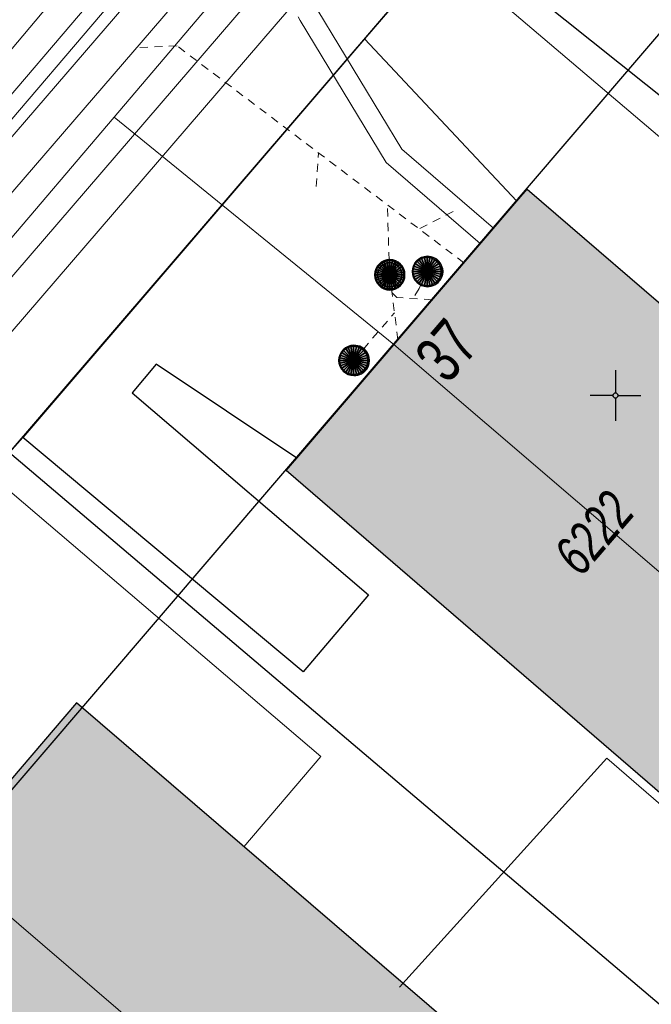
# Model space of a CAD drawing. Header units: metres. Extents: x 2695560 to 2696939, y 1260491 to 1262050.
# Tile 303 of 656: x 2695911 to 2695927, y 1260885 to 1260909. Entities that reach past the tile are written whole.
import ezdxf

# ---------------------------------------------------------------- set-up
doc = ezdxf.new("R2010")
doc.units = ezdxf.units.M
doc.linetypes.add('AUSGEZOGEN', pattern=[0])
doc.linetypes.add('VERDECKT2_S2', pattern=[0.36, 0.2, -0.16])
for name, color, linetype in [('XR$1$AV_Gebäudeflächen (BB)', 7, 'AUSGEZOGEN'), ('XR$1$AV_Haus-Nr.', 7, 'AUSGEZOGEN'), ('XR$1$AV_Koordinatennetzpunkte', 7, 'AUSGEZOGEN'), ('XR$1$AV_Linien (BB)', 7, 'AUSGEZOGEN'), ('XR$1$AV_Versicherung-Nr.', 7, 'AUSGEZOGEN'), ('XR$1$AW_LK_Schachtdeckel', 24, 'AUSGEZOGEN'), ('XR$1$Liegenschaftsgrenzen', 7, 'AUSGEZOGEN'), ('XR$1$PFAW', 255, 'AUSGEZOGEN'), ('XR$1$RP_Abstandslinie', 7, 'AUSGEZOGEN')]:
    doc.layers.add(name, color=color, linetype=linetype)
for name, color, linetype, lineweight in [('XR$2$ABW-Linie-R-ungenau', 4, 'VERDECKT2_S2', 18), ('XR$2$ABW-LinieFlaeche-R-genau', 4, 'AUSGEZOGEN', 18), ('XR$2$ABW-Punkt', 6, 'AUSGEZOGEN', 18), ('XR$2$ELE-Flaeche-oberirdisch', 1, 'AUSGEZOGEN', 18), ('XR$2$ELE-LinieFlaeche-genau', 1, 'AUSGEZOGEN', 18), ('XR$2$KOM-Linie-U-genau', 91, 'AUSGEZOGEN', 18), ('XR$2$WAS-Linie-genau', 5, 'AUSGEZOGEN', 18), ('XR$2$WAS-LinieFlaeche-genau', 5, 'AUSGEZOGEN', 18)]:
    doc.layers.add(name, color=color, linetype=linetype, lineweight=lineweight)
doc.styles.add('ARIAL', font='arial.ttf')

# ---------------------------------------------------------------- blocks, each defined once
blk = doc.blocks.new('COMPLEXOBJECT_1315')
at = {"layer": 'XR$1$Liegenschaftsgrenzen', "color": 7, "linetype": 'AUSGEZOGEN', "transparency": 33554687}
blk.add_line((5900.81, 10880.61), (5914.61, 10869.73), dxfattribs=at)
blk.add_arc((5903.697, 10884.153), 4.57, 139.5274, 230.8297, dxfattribs=at)
blk = doc.blocks.new('BAV2041')
at = {"color": 7, "transparency": 33554687}
for p, q in [((0, 0.5), (0, 0.05)), ((-0.05, 0), (-0.5, 0)), ((0.05, 0), (0.5, 0)), ((0, -0.05), (0, -0.5))]:
    blk.add_line(p, q, dxfattribs=at)
blk.add_circle((0, 0), 0.05, dxfattribs=at)
for start, end in [(90, 270), (270, 90)]:
    blk.add_arc((0, 0), 0.05, start, end, dxfattribs=at)
blk = doc.blocks.new('BAW2090')
at = {"layer": 'XR$1$PFAW', "lineweight": 25, "transparency": 33554687}
blk.add_hatch(color=7, dxfattribs=at).paths.add_polyline_path([(0.5, 0), (0.49, 0.101), (0.459, 0.197), (0.41, 0.286), (0.344, 0.362), (0.264, 0.424), (0.174, 0.469), (0.076, 0.494), (-0.025, 0.499), (-0.125, 0.484), (-0.22, 0.449), (-0.306, 0.395), (-0.379, 0.326), (-0.437, 0.243), (-0.477, 0.15), (-0.497, 0.051), (-0.497, -0.051), (-0.477, -0.15), (-0.437, -0.243), (-0.379, -0.326), (-0.306, -0.395), (-0.22, -0.449), (-0.125, -0.484), (-0.025, -0.499), (0.076, -0.494), (0.174, -0.469), (0.264, -0.424), (0.344, -0.362), (0.41, -0.286), (0.459, -0.197), (0.49, -0.101)])
at = {"lineweight": 25, "transparency": 33554687}
for p, q in [((-0.177, 0.468), (-0.177, -0.468)), ((0.179, 0.467), (0.177, -0.468))]:
    blk.add_line(p, q, dxfattribs=at)
for start, end in [(90, 180), (0, 90), (180, 270), (270, 0)]:
    blk.add_arc((0, 0), 0.5, start, end, dxfattribs=at)
blk = doc.blocks.new('BAW2082')
at = {"layer": 'XR$1$PFAW', "transparency": 33554687}
blk.add_hatch(color=7, dxfattribs=at).paths.add_polyline_path([(0.509, -0.003), (0.499, 0.098), (0.469, 0.194), (0.42, 0.283), (0.354, 0.359), (0.274, 0.421), (0.183, 0.466), (0.085, 0.491), (-0.016, 0.496), (-0.116, 0.481), (-0.211, 0.446), (-0.297, 0.392), (-0.37, 0.323), (-0.428, 0.24), (-0.468, 0.147), (-0.488, 0.047), (-0.488, -0.054), (-0.468, -0.153), (-0.428, -0.246), (-0.37, -0.329), (-0.297, -0.398), (-0.211, -0.452), (-0.116, -0.487), (-0.016, -0.502), (0.085, -0.497), (0.183, -0.472), (0.274, -0.427), (0.354, -0.366), (0.42, -0.289), (0.469, -0.2), (0.499, -0.104)])
at = {"transparency": 33554687}
for start, end in [(91.1948, 268.8052), (268.8052, 91.1948)]:
    blk.add_arc((0.01, 0), 0.5, start, end, dxfattribs=at)
at = {"layer": 'XR$1$PFAW', "transparency": 33554687}
blk.add_circle((0.009, -0.003), 0.5, dxfattribs=at)
blk = doc.blocks.new('ABW-KONTROLLSCHACHT')
at = {"layer": 'XR$2$ABW-Punkt', "linetype": 'AUSGEZOGEN', "lineweight": 25, "transparency": 33554687}
for points in [[(-247, 247, 2500), (0, 0, 2500), (-291, 194, 2500)], [(-247, 247), (0, 0), (-291, 194)], [(-247, 247, 2500), (-247, 247), (-291, 194), (-291, 194, 2500)], [(-194, 291, 2500), (0, 0, 2500), (-247, 247, 2500)], [(-194, 291), (0, 0), (-247, 247)], [(-194, 291, 2500), (-194, 291), (-247, 247), (-247, 247, 2500)], [(-134, 323, 2500), (0, 0, 2500), (-194, 291, 2500)], [(-134, 323), (0, 0), (-194, 291)], [(-134, 323, 2500), (-134, 323), (-194, 291), (-194, 291, 2500)], [(-68, 343, 2500), (0, 0, 2500), (-134, 323, 2500)], [(-68, 343), (0, 0), (-134, 323)], [(-68, 343, 2500), (-68, 343), (-134, 323), (-134, 323, 2500)], [(0, 350, 2500), (0, 0, 2500), (-68, 343, 2500)], [(0, 350), (0, 0), (-68, 343)], [(0, 350, 2500), (0, 350), (-68, 343), (-68, 343, 2500)], [(68, 343, 2500), (0, 0, 2500), (0, 350, 2500)], [(68, 343), (0, 0), (0, 350)], [(68, 343, 2500), (68, 343), (0, 350), (0, 350, 2500)], [(134, 323, 2500), (0, 0, 2500), (68, 343, 2500)], [(134, 323), (0, 0), (68, 343)], [(194, 291, 2500), (0, 0, 2500), (134, 323, 2500)], [(194, 291), (0, 0), (134, 323)], [(247, 247, 2500), (0, 0, 2500), (194, 291, 2500)], [(247, 247), (0, 0), (194, 291)], [(291, 194, 2500), (0, 0, 2500), (247, 247, 2500)], [(291, 194), (0, 0), (247, 247)], [(134, 323, 2500), (134, 323), (68, 343), (68, 343, 2500)], [(194, 291, 2500), (194, 291), (134, 323), (134, 323, 2500)], [(247, 247, 2500), (247, 247), (194, 291), (194, 291, 2500)], [(291, 194, 2500), (291, 194), (247, 247), (247, 247, 2500)], [(-343, 68, 2500), (0, 0, 2500), (-350, 0, 2500)], [(-343, 68), (0, 0), (-350, 0)], [(-343, 68, 2500), (-343, 68), (-350, 0), (-350, 0, 2500)], [(-350, 0, 2500), (0, 0, 2500), (-343, -68, 2500)], [(-350, 0), (0, 0), (-343, -68)], [(-323, 134, 2500), (0, 0, 2500), (-343, 68, 2500)], [(-323, 134), (0, 0), (-343, 68)], [(-323, 134, 2500), (-323, 134), (-343, 68), (-343, 68, 2500)], [(-343, -68, 2500), (0, 0, 2500), (-323, -134, 2500)], [(-343, -68), (0, 0), (-323, -134)], [(-291, 194, 2500), (0, 0, 2500), (-323, 134, 2500)], [(-291, 194), (0, 0), (-323, 134)], [(-291, 194, 2500), (-291, 194), (-323, 134), (-323, 134, 2500)], [(-323, -134, 2500), (0, 0, 2500), (-291, -194, 2500)], [(-323, -134), (0, 0), (-291, -194)], [(-291, -194, 2500), (0, 0, 2500), (-247, -247, 2500)], [(-291, -194), (0, 0), (-247, -247)], [(-247, -247, 2500), (0, 0, 2500), (-194, -291, 2500)], [(-247, -247), (0, 0), (-194, -291)], [(-194, -291, 2500), (0, 0, 2500), (-134, -323, 2500)], [(-194, -291), (0, 0), (-134, -323)], [(-134, -323, 2500), (0, 0, 2500), (-68, -343, 2500)], [(-134, -323), (0, 0), (-68, -343)], [(-68, -343, 2500), (0, 0, 2500), (0, -350, 2500)], [(-68, -343), (0, 0), (0, -350)], [(323, 134, 2500), (0, 0, 2500), (291, 194, 2500)], [(323, 134), (0, 0), (291, 194)], [(343, 68, 2500), (0, 0, 2500), (323, 134, 2500)], [(343, 68), (0, 0), (323, 134)], [(350, 0, 2500), (0, 0, 2500), (343, 68, 2500)], [(350, 0), (0, 0), (343, 68)], [(0, -350, 2500), (0, 0, 2500), (68, -343, 2500)], [(68, -343, 2500), (0, 0, 2500), (134, -323, 2500)], [(134, -323, 2500), (0, 0, 2500), (194, -291, 2500)], [(194, -291, 2500), (0, 0, 2500), (247, -247, 2500)], [(247, -247, 2500), (0, 0, 2500), (291, -194, 2500)], [(291, -194, 2500), (0, 0, 2500), (323, -134, 2500)], [(323, -134, 2500), (0, 0, 2500), (343, -68, 2500)], [(343, -68, 2500), (0, 0, 2500), (350, 0, 2500)], [(0, -350), (0, 0), (68, -343)], [(68, -343), (0, 0), (134, -323)], [(134, -323), (0, 0), (194, -291)], [(194, -291), (0, 0), (247, -247)], [(247, -247), (0, 0), (291, -194)], [(291, -194), (0, 0), (323, -134)], [(323, -134), (0, 0), (343, -68)], [(343, -68), (0, 0), (350, 0)], [(323, 134, 2500), (323, 134), (291, 194), (291, 194, 2500)], [(343, 68, 2500), (343, 68), (323, 134), (323, 134, 2500)], [(350, 0, 2500), (350, 0), (343, 68), (343, 68, 2500)], [(-350, 0, 2500), (-350, 0), (-343, -68), (-343, -68, 2500)], [(-343, -68, 2500), (-343, -68), (-323, -134), (-323, -134, 2500)], [(-323, -134, 2500), (-323, -134), (-291, -194), (-291, -194, 2500)], [(-291, -194, 2500), (-291, -194), (-247, -247), (-247, -247, 2500)], [(247, -247, 2500), (247, -247), (291, -194), (291, -194, 2500)], [(291, -194, 2500), (291, -194), (323, -134), (323, -134, 2500)], [(323, -134, 2500), (323, -134), (343, -68), (343, -68, 2500)], [(343, -68, 2500), (343, -68), (350, 0), (350, 0, 2500)], [(-247, -247, 2500), (-247, -247), (-194, -291), (-194, -291, 2500)], [(-194, -291, 2500), (-194, -291), (-134, -323), (-134, -323, 2500)], [(-134, -323, 2500), (-134, -323), (-68, -343), (-68, -343, 2500)], [(-68, -343, 2500), (-68, -343), (0, -350), (0, -350, 2500)], [(0, -350, 2500), (0, -350), (68, -343), (68, -343, 2500)], [(68, -343, 2500), (68, -343), (134, -323), (134, -323, 2500)], [(134, -323, 2500), (134, -323), (194, -291), (194, -291, 2500)], [(194, -291, 2500), (194, -291), (247, -247), (247, -247, 2500)]]:
    blk.add_3dface(points, dxfattribs=at)
blk = doc.blocks.new('ABW-OELABSCHEIDER')
at = {"layer": 'XR$2$ABW-Punkt', "linetype": 'AUSGEZOGEN', "lineweight": 25, "transparency": 33554687}
for p, q in [((-100, 283, 2500), (-100, -283, 2500)), ((100, 283, 2500), (100, -283, 2500))]:
    blk.add_line(p, q, dxfattribs=at)
for points in [[(-167, 249, 2500), (0, 0, 2500), (-212, 212, 2500)], [(-167, 249), (0, 0), (-212, 212)], [(-167, 249, 2500), (-167, 249), (-212, 212), (-212, 212, 2500)], [(-115, 277, 2500), (0, 0, 2500), (-167, 249, 2500)], [(-115, 277), (0, 0), (-167, 249)], [(-115, 277, 2500), (-115, 277), (-167, 249), (-167, 249, 2500)], [(-59, 294, 2500), (0, 0, 2500), (-115, 277, 2500)], [(-59, 294), (0, 0), (-115, 277)], [(-59, 294, 2500), (-59, 294), (-115, 277), (-115, 277, 2500)], [(0, 300, 2500), (0, 0, 2500), (-59, 294, 2500)], [(0, 300), (0, 0), (-59, 294)], [(0, 300, 2500), (0, 300), (-59, 294), (-59, 294, 2500)], [(59, 294, 2500), (0, 0, 2500), (0, 300, 2500)], [(59, 294), (0, 0), (0, 300)], [(59, 294, 2500), (59, 294), (0, 300), (0, 300, 2500)], [(115, 277, 2500), (0, 0, 2500), (59, 294, 2500)], [(115, 277), (0, 0), (59, 294)], [(167, 249, 2500), (0, 0, 2500), (115, 277, 2500)], [(167, 249), (0, 0), (115, 277)], [(212, 212, 2500), (0, 0, 2500), (167, 249, 2500)], [(212, 212), (0, 0), (167, 249)], [(115, 277, 2500), (115, 277), (59, 294), (59, 294, 2500)], [(167, 249, 2500), (167, 249), (115, 277), (115, 277, 2500)], [(212, 212, 2500), (212, 212), (167, 249), (167, 249, 2500)], [(-294, 59, 2500), (0, 0, 2500), (-300, 0, 2500)], [(-294, 59), (0, 0), (-300, 0)], [(-294, 59, 2500), (-294, 59), (-300, 0), (-300, 0, 2500)], [(-277, 115, 2500), (0, 0, 2500), (-294, 59, 2500)], [(-277, 115), (0, 0), (-294, 59)], [(-277, 115, 2500), (-277, 115), (-294, 59), (-294, 59, 2500)], [(-249, 167, 2500), (0, 0, 2500), (-277, 115, 2500)], [(-249, 167), (0, 0), (-277, 115)], [(-249, 167, 2500), (-249, 167), (-277, 115), (-277, 115, 2500)], [(-212, 212, 2500), (0, 0, 2500), (-249, 167, 2500)], [(-212, 212), (0, 0), (-249, 167)], [(-212, 212, 2500), (-212, 212), (-249, 167), (-249, 167, 2500)], [(249, 167, 2500), (0, 0, 2500), (212, 212, 2500)], [(249, 167), (0, 0), (212, 212)], [(277, 115, 2500), (0, 0, 2500), (249, 167, 2500)], [(277, 115), (0, 0), (249, 167)], [(294, 59, 2500), (0, 0, 2500), (277, 115, 2500)], [(294, 59), (0, 0), (277, 115)], [(300, 0, 2500), (0, 0, 2500), (294, 59, 2500)], [(300, 0), (0, 0), (294, 59)], [(249, 167, 2500), (249, 167), (212, 212), (212, 212, 2500)], [(277, 115, 2500), (277, 115), (249, 167), (249, 167, 2500)], [(294, 59, 2500), (294, 59), (277, 115), (277, 115, 2500)], [(300, 0, 2500), (300, 0), (294, 59), (294, 59, 2500)], [(-300, 0, 2500), (0, 0, 2500), (-294, -59, 2500)], [(-300, 0), (0, 0), (-294, -59)], [(-300, 0, 2500), (-300, 0), (-294, -59), (-294, -59, 2500)], [(-294, -59, 2500), (0, 0, 2500), (-277, -115, 2500)], [(-294, -59), (0, 0), (-277, -115)], [(-294, -59, 2500), (-294, -59), (-277, -115), (-277, -115, 2500)], [(-277, -115, 2500), (0, 0, 2500), (-249, -167, 2500)], [(-277, -115), (0, 0), (-249, -167)], [(-277, -115, 2500), (-277, -115), (-249, -167), (-249, -167, 2500)], [(-249, -167, 2500), (0, 0, 2500), (-212, -212, 2500)], [(-249, -167), (0, 0), (-212, -212)], [(-249, -167, 2500), (-249, -167), (-212, -212), (-212, -212, 2500)], [(-212, -212, 2500), (0, 0, 2500), (-167, -249, 2500)], [(-212, -212), (0, 0), (-167, -249)], [(-212, -212, 2500), (-212, -212), (-167, -249), (-167, -249, 2500)], [(-167, -249, 2500), (0, 0, 2500), (-115, -277, 2500)], [(-167, -249), (0, 0), (-115, -277)], [(-115, -277, 2500), (0, 0, 2500), (-59, -294, 2500)], [(-115, -277), (0, 0), (-59, -294)], [(-59, -294, 2500), (0, 0, 2500), (0, -300, 2500)], [(-59, -294), (0, 0), (0, -300)], [(0, -300, 2500), (0, 0, 2500), (59, -294, 2500)], [(59, -294, 2500), (0, 0, 2500), (115, -277, 2500)], [(115, -277, 2500), (0, 0, 2500), (167, -249, 2500)], [(167, -249, 2500), (0, 0, 2500), (212, -212, 2500)], [(212, -212, 2500), (0, 0, 2500), (249, -167, 2500)], [(249, -167, 2500), (0, 0, 2500), (277, -115, 2500)], [(277, -115, 2500), (0, 0, 2500), (294, -59, 2500)], [(294, -59, 2500), (0, 0, 2500), (300, 0, 2500)], [(0, -300), (0, 0), (59, -294)], [(59, -294), (0, 0), (115, -277)], [(115, -277), (0, 0), (167, -249)], [(167, -249), (0, 0), (212, -212)], [(212, -212), (0, 0), (249, -167)], [(249, -167), (0, 0), (277, -115)], [(277, -115), (0, 0), (294, -59)], [(294, -59), (0, 0), (300, 0)], [(167, -249, 2500), (167, -249), (212, -212), (212, -212, 2500)], [(212, -212, 2500), (212, -212), (249, -167), (249, -167, 2500)], [(249, -167, 2500), (249, -167), (277, -115), (277, -115, 2500)], [(277, -115, 2500), (277, -115), (294, -59), (294, -59, 2500)], [(294, -59, 2500), (294, -59), (300, 0), (300, 0, 2500)], [(-167, -249, 2500), (-167, -249), (-115, -277), (-115, -277, 2500)], [(-115, -277, 2500), (-115, -277), (-59, -294), (-59, -294, 2500)], [(-59, -294, 2500), (-59, -294), (0, -300), (0, -300, 2500)], [(0, -300, 2500), (0, -300), (59, -294), (59, -294, 2500)], [(59, -294, 2500), (59, -294), (115, -277), (115, -277, 2500)], [(115, -277, 2500), (115, -277), (167, -249), (167, -249, 2500)]]:
    blk.add_3dface(points, dxfattribs=at)
blk = doc.blocks.new('ABW-DECKEL')
at = {"layer": 'XR$2$ABW-Punkt', "linetype": 'AUSGEZOGEN', "lineweight": 25, "transparency": 33554687}
for points in [[(-247, 247, 2500), (0, 0, 2500), (-291, 194, 2500)], [(-247, 247), (0, 0), (-291, 194)], [(-247, 247, 2500), (-247, 247), (-291, 194), (-291, 194, 2500)], [(-194, 291, 2500), (0, 0, 2500), (-247, 247, 2500)], [(-194, 291), (0, 0), (-247, 247)], [(-194, 291, 2500), (-194, 291), (-247, 247), (-247, 247, 2500)], [(-134, 323, 2500), (0, 0, 2500), (-194, 291, 2500)], [(-134, 323), (0, 0), (-194, 291)], [(-134, 323, 2500), (-134, 323), (-194, 291), (-194, 291, 2500)], [(-68, 343, 2500), (0, 0, 2500), (-134, 323, 2500)], [(-68, 343), (0, 0), (-134, 323)], [(-68, 343, 2500), (-68, 343), (-134, 323), (-134, 323, 2500)], [(0, 350, 2500), (0, 0, 2500), (-68, 343, 2500)], [(0, 350), (0, 0), (-68, 343)], [(0, 350, 2500), (0, 350), (-68, 343), (-68, 343, 2500)], [(68, 343, 2500), (0, 0, 2500), (0, 350, 2500)], [(68, 343), (0, 0), (0, 350)], [(68, 343, 2500), (68, 343), (0, 350), (0, 350, 2500)], [(134, 323, 2500), (0, 0, 2500), (68, 343, 2500)], [(134, 323), (0, 0), (68, 343)], [(194, 291, 2500), (0, 0, 2500), (134, 323, 2500)], [(194, 291), (0, 0), (134, 323)], [(247, 247, 2500), (0, 0, 2500), (194, 291, 2500)], [(247, 247), (0, 0), (194, 291)], [(291, 194, 2500), (0, 0, 2500), (247, 247, 2500)], [(291, 194), (0, 0), (247, 247)], [(134, 323, 2500), (134, 323), (68, 343), (68, 343, 2500)], [(194, 291, 2500), (194, 291), (134, 323), (134, 323, 2500)], [(247, 247, 2500), (247, 247), (194, 291), (194, 291, 2500)], [(291, 194, 2500), (291, 194), (247, 247), (247, 247, 2500)], [(-343, 68, 2500), (0, 0, 2500), (-350, 0, 2500)], [(-343, 68), (0, 0), (-350, 0)], [(-343, 68, 2500), (-343, 68), (-350, 0), (-350, 0, 2500)], [(-350, 0, 2500), (0, 0, 2500), (-343, -68, 2500)], [(-350, 0), (0, 0), (-343, -68)], [(-323, 134, 2500), (0, 0, 2500), (-343, 68, 2500)], [(-323, 134), (0, 0), (-343, 68)], [(-323, 134, 2500), (-323, 134), (-343, 68), (-343, 68, 2500)], [(-343, -68, 2500), (0, 0, 2500), (-323, -134, 2500)], [(-343, -68), (0, 0), (-323, -134)], [(-291, 194, 2500), (0, 0, 2500), (-323, 134, 2500)], [(-291, 194), (0, 0), (-323, 134)], [(-291, 194, 2500), (-291, 194), (-323, 134), (-323, 134, 2500)], [(-323, -134, 2500), (0, 0, 2500), (-291, -194, 2500)], [(-323, -134), (0, 0), (-291, -194)], [(-291, -194, 2500), (0, 0, 2500), (-247, -247, 2500)], [(-291, -194), (0, 0), (-247, -247)], [(-247, -247, 2500), (0, 0, 2500), (-194, -291, 2500)], [(-247, -247), (0, 0), (-194, -291)], [(-194, -291, 2500), (0, 0, 2500), (-134, -323, 2500)], [(-194, -291), (0, 0), (-134, -323)], [(-134, -323, 2500), (0, 0, 2500), (-68, -343, 2500)], [(-134, -323), (0, 0), (-68, -343)], [(-68, -343, 2500), (0, 0, 2500), (0, -350, 2500)], [(-68, -343), (0, 0), (0, -350)], [(323, 134, 2500), (0, 0, 2500), (291, 194, 2500)], [(323, 134), (0, 0), (291, 194)], [(343, 68, 2500), (0, 0, 2500), (323, 134, 2500)], [(343, 68), (0, 0), (323, 134)], [(350, 0, 2500), (0, 0, 2500), (343, 68, 2500)], [(350, 0), (0, 0), (343, 68)], [(0, -350, 2500), (0, 0, 2500), (68, -343, 2500)], [(68, -343, 2500), (0, 0, 2500), (134, -323, 2500)], [(134, -323, 2500), (0, 0, 2500), (194, -291, 2500)], [(194, -291, 2500), (0, 0, 2500), (247, -247, 2500)], [(247, -247, 2500), (0, 0, 2500), (291, -194, 2500)], [(291, -194, 2500), (0, 0, 2500), (323, -134, 2500)], [(323, -134, 2500), (0, 0, 2500), (343, -68, 2500)], [(343, -68, 2500), (0, 0, 2500), (350, 0, 2500)], [(0, -350), (0, 0), (68, -343)], [(68, -343), (0, 0), (134, -323)], [(134, -323), (0, 0), (194, -291)], [(194, -291), (0, 0), (247, -247)], [(247, -247), (0, 0), (291, -194)], [(291, -194), (0, 0), (323, -134)], [(323, -134), (0, 0), (343, -68)], [(343, -68), (0, 0), (350, 0)], [(323, 134, 2500), (323, 134), (291, 194), (291, 194, 2500)], [(343, 68, 2500), (343, 68), (323, 134), (323, 134, 2500)], [(350, 0, 2500), (350, 0), (343, 68), (343, 68, 2500)], [(-350, 0, 2500), (-350, 0), (-343, -68), (-343, -68, 2500)], [(-343, -68, 2500), (-343, -68), (-323, -134), (-323, -134, 2500)], [(-323, -134, 2500), (-323, -134), (-291, -194), (-291, -194, 2500)], [(-291, -194, 2500), (-291, -194), (-247, -247), (-247, -247, 2500)], [(247, -247, 2500), (247, -247), (291, -194), (291, -194, 2500)], [(291, -194, 2500), (291, -194), (323, -134), (323, -134, 2500)], [(323, -134, 2500), (323, -134), (343, -68), (343, -68, 2500)], [(343, -68, 2500), (343, -68), (350, 0), (350, 0, 2500)], [(-247, -247, 2500), (-247, -247), (-194, -291), (-194, -291, 2500)], [(-194, -291, 2500), (-194, -291), (-134, -323), (-134, -323, 2500)], [(-134, -323, 2500), (-134, -323), (-68, -343), (-68, -343, 2500)], [(-68, -343, 2500), (-68, -343), (0, -350), (0, -350, 2500)], [(0, -350, 2500), (0, -350), (68, -343), (68, -343, 2500)], [(68, -343, 2500), (68, -343), (134, -323), (134, -323, 2500)], [(134, -323, 2500), (134, -323), (194, -291), (194, -291, 2500)], [(194, -291, 2500), (194, -291), (247, -247), (247, -247, 2500)]]:
    blk.add_3dface(points, dxfattribs=at)

msp = doc.modelspace()

# ---------------------------------------------------------------- hatches: boundary and pattern name
at = {"layer": 'XR$1$AV_Gebäudeflächen (BB)', "true_color": 0xd2d2d2, "transparency": 33554687}
for points in [[(2695923.534, 1260904.612), (2695918.095, 1260898.261), (2695917.835, 1260897.957), (2695927.836, 1260889.336), (2695933.825, 1260896.284), (2695930.069, 1260899.523), (2695930.101, 1260899.56), (2695930.018, 1260899.633), (2695929.338, 1260898.844), (2695927.551, 1260900.385), (2695928.216, 1260901.157), (2695928.125, 1260901.235), (2695928.092, 1260901.198), (2695923.788, 1260904.908)], [(2695905.879, 1260884.109), (2695915.667, 1260875.74), (2695915.768, 1260875.858), (2695922.533, 1260883.739), (2695912.653, 1260892.219), (2695905.784, 1260884.19)]]:
    msp.add_hatch(color=254, dxfattribs=at).paths.add_polyline_path(points)

# ---------------------------------------------------------------- linework, layer by layer
at = {"layer": 'XR$1$AV_Linien (BB)', "color": 7, "linetype": 'AUSGEZOGEN', "transparency": 33554687}
for p, q in [((2695919.768, 1260908.615), (2695911.324, 1260898.777)), ((2695923.534, 1260904.612), (2695919.768, 1260908.615)), ((2695918.095, 1260898.261), (2695923.534, 1260904.612))]:
    msp.add_line(p, q, dxfattribs=at)
for points in [[(2695929.523, 1260920.01), (2695922.03, 1260911.25), (2695919.768, 1260908.615)], [(2695923.534, 1260904.612), (2695923.788, 1260904.908), (2695928.092, 1260901.198), (2695928.125, 1260901.235), (2695928.216, 1260901.157), (2695927.551, 1260900.385), (2695929.338, 1260898.844), (2695930.018, 1260899.633), (2695930.101, 1260899.56), (2695930.069, 1260899.523), (2695933.825, 1260896.284), (2695927.836, 1260889.336), (2695917.835, 1260897.957), (2695918.095, 1260898.261)], [(2695918.095, 1260898.261), (2695914.623, 1260900.587), (2695914.029, 1260899.879), (2695919.867, 1260894.889), (2695918.257, 1260892.989), (2695911.324, 1260898.777)], [(2695911.324, 1260898.777), (2695911, 1260898.4), (2695901.19, 1260886.93)], [(2695915.768, 1260875.858), (2695922.533, 1260883.739), (2695912.653, 1260892.219), (2695905.784, 1260884.19), (2695905.879, 1260884.109)]]:
    msp.add_lwpolyline(points, dxfattribs=at)
at = {"layer": 'XR$1$Liegenschaftsgrenzen', "color": 7, "linetype": 'AUSGEZOGEN', "transparency": 33554687}
for p, q in [((2695911, 1260898.4), (2695922.03, 1260911.25)), ((2695922.03, 1260911.25), (2695940.14, 1260896.74)), ((2695911, 1260898.4), (2695927.38, 1260884.51))]:
    msp.add_line(p, q, dxfattribs=at)
at = {"layer": 'XR$1$RP_Abstandslinie', "color": 7, "linetype": 'AUSGEZOGEN', "transparency": 33554687}
msp.add_lwpolyline([(2696026.2, 1260867.73), (2695998.35, 1260890.53), (2695947.27, 1260932.35), (2695926.54, 1260908.15), (2695905.69, 1260883.84), (2695959.93, 1260841.13), (2695986.64, 1260820.1), (2696016.64, 1260796.49), (2696054.39, 1260844.66), (2696026.2, 1260867.73)], close=True, dxfattribs=at)
at = {"layer": 'XR$2$ABW-Linie-R-ungenau', "linetype": 'VERDECKT2_S2', "transparency": 33554687}
for p, q in [((2695918.575, 1260904.971), (2695918.635, 1260905.797)), ((2695920.389, 1260902.79), (2695920.332, 1260904.536)), ((2695921.959, 1260904.354), (2695921.124, 1260903.929)), ((2695920.596, 1260901.186), (2695920.389, 1260902.79)), ((2695919.5, 1260900.676), (2695920.51, 1260901.854))]:
    msp.add_line(p, q, dxfattribs=at)
for points in [[(2695922.225, 1260903.089), (2695915.137, 1260908.441), (2695914.135, 1260908.399)], [(2695921.315, 1260902.872), (2695921.116, 1260902.451), (2695920.961, 1260902.203)], [(2695921.441, 1260902.174), (2695920.569, 1260902.227), (2695920.445, 1260902.357)]]:
    msp.add_lwpolyline(points, dxfattribs=at)
at = {"layer": 'XR$2$ABW-LinieFlaeche-R-genau', "linetype": 'AUSGEZOGEN', "transparency": 33554687}
for points in [[(2695902.865, 1260896.704), (2695939.704, 1260939.44)], [(2695940.386, 1260938.852), (2695903.551, 1260896.12)]]:
    msp.add_lwpolyline(points, dxfattribs=at)
at = {"layer": 'XR$2$ELE-Flaeche-oberirdisch', "transparency": 33554687}
for points in [[(2695927.546, 1260921.96), (2695923.193, 1260916.864), (2695922.784, 1260916.389), (2695918.084, 1260910.91), (2695916.922, 1260909.556), (2695899.82, 1260889.698), (2695899.083, 1260888.849), (2695898.37, 1260888.028), (2695896.558, 1260885.941), (2695893.415, 1260882.232)], [(2695894.087, 1260881.664), (2695897.226, 1260885.369), (2695899.034, 1260887.45), (2695899.747, 1260888.273), (2695900.486, 1260889.122), (2695917.59, 1260908.982), (2695918.752, 1260910.338), (2695923.452, 1260915.815), (2695923.861, 1260916.292), (2695928.216, 1260921.388)]]:
    msp.add_lwpolyline(points, dxfattribs=at)
at = {"layer": 'XR$2$ELE-LinieFlaeche-genau', "linetype": 'AUSGEZOGEN', "transparency": 33554687}
msp.add_lwpolyline([(2695918.614, 1260909.317), (2695920.69, 1260905.888), (2695922.956, 1260903.942), (2695922.63, 1260903.562), (2695922.63, 1260903.562), (2695920.304, 1260905.56), (2695918.18, 1260909.069), (2695918.132, 1260909.159)], dxfattribs=at)
at = {"layer": 'XR$2$KOM-Linie-U-genau', "linetype": 'AUSGEZOGEN', "transparency": 33554687}
for p, q in [((2695902.671, 1260893.941), (2695913.587, 1260906.679)), ((2695913.587, 1260906.679), (2695920.497, 1260901.071)), ((2695920.497, 1260901.071), (2695927.333, 1260895.217))]:
    msp.add_line(p, q, dxfattribs=at)
for points in [[(2695913.587, 1260906.679), (2695929.285, 1260925.146), (2695929.597, 1260925.866)], [(2695920.637, 1260885.201), (2695925.755, 1260890.857), (2695927.884, 1260889.019), (2695934.254, 1260896.531), (2695933.792, 1260896.915)], [(2695909.348, 1260888.36), (2695915.548, 1260883.044), (2695916.307, 1260882.393)]]:
    msp.add_lwpolyline(points, dxfattribs=at)
at = {"layer": 'XR$2$WAS-Linie-genau', "linetype": 'AUSGEZOGEN', "transparency": 33554687}
msp.add_line((2695914.691, 1260912.687), (2695905.684, 1260901.998), dxfattribs=at)
for points in [[(2695922.218, 1260910.309), (2695933.275, 1260900.919), (2695931.237, 1260898.511)], [(2695909.599, 1260898.639), (2695918.692, 1260890.897), (2695916.784, 1260888.669)]]:
    msp.add_lwpolyline(points, dxfattribs=at)
at = {"layer": 'XR$2$WAS-LinieFlaeche-genau', "linetype": 'AUSGEZOGEN', "transparency": 33554687}
msp.add_lwpolyline([(2695917.299, 1260913.961), (2695906.758, 1260901.604), (2695906.454, 1260901.864), (2695916.995, 1260914.221), (2695917.299, 1260913.961)], close=True, dxfattribs=at)

# ---------------------------------------------------------------- block references
at = {"layer": 'XR$1$AV_Koordinatennetzpunkte', "color": 7, "linetype": 'AUSGEZOGEN', "lineweight": -3, "transparency": 33554687, "xscale": 1.25, "yscale": 1.25}
msp.add_blockref('BAV2041', (2695925.97, 1260899.81), dxfattribs=at)
at = {"layer": 'XR$1$AW_LK_Schachtdeckel', "color": 24, "linetype": 'AUSGEZOGEN', "lineweight": -3, "transparency": 33554687}
for name, p, xscale, yscale in [('BAW2082', (2695921.32, 1260902.872), 0.7499999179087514, 0.7499999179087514), ('BAW2090', (2695920.394, 1260902.79), 0.7499999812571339, 0.7499999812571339), ('BAW2082', (2695919.505, 1260900.676), 0.7499999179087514, 0.7499999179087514)]:
    msp.add_blockref(name, p, dxfattribs=dict(at, xscale=xscale, yscale=yscale))
at = {"layer": 'XR$1$Liegenschaftsgrenzen', "color": 7, "linetype": 'AUSGEZOGEN', "lineweight": -3, "transparency": 33554687}
msp.add_blockref('COMPLEXOBJECT_1315', (2690000.97, 1249999.81), dxfattribs=at)
at = {"layer": 'XR$2$ABW-Punkt', "color": 6, "linetype": 'AUSGEZOGEN', "lineweight": 18, "transparency": 33554687, "xscale": 0.001, "yscale": 0.001, "zscale": 0.001, "rotation": 360}
for name, p in [('ABW-KONTROLLSCHACHT', (2695921.315, 1260902.872)), ('ABW-DECKEL', (2695921.315, 1260902.872)), ('ABW-DECKEL', (2695920.389, 1260902.79)), ('ABW-OELABSCHEIDER', (2695920.389, 1260902.79)), ('ABW-KONTROLLSCHACHT', (2695919.5, 1260900.676)), ('ABW-DECKEL', (2695919.5, 1260900.676))]:
    msp.add_blockref(name, p, dxfattribs=at)

# ---------------------------------------------------------------- texts
at = {"layer": 'XR$1$AV_Haus-Nr.', "color": 7, "transparency": 33554687, "insert": (2695921.353, 1260901.304), "char_height": 1.1621, "width": 1.68109, "attachment_point": 2, "rotation": 49.4226, "style": 'ARIAL'}
msp.add_mtext('\\W0.70;37', dxfattribs=at)
at = {"layer": 'XR$1$AV_Versicherung-Nr.', "color": 7, "transparency": 33554687, "insert": (2695925.44, 1260896.418), "char_height": 0.96842, "width": 2.46457, "attachment_point": 5, "rotation": 49.2381, "style": 'ARIAL'}
msp.add_mtext('\\A1;{\\fArial|i1|b0;\\H0.968418;\\W0.700000;\\C7;6222}\\P', dxfattribs=at)

doc.saveas('drawing.dxf')
